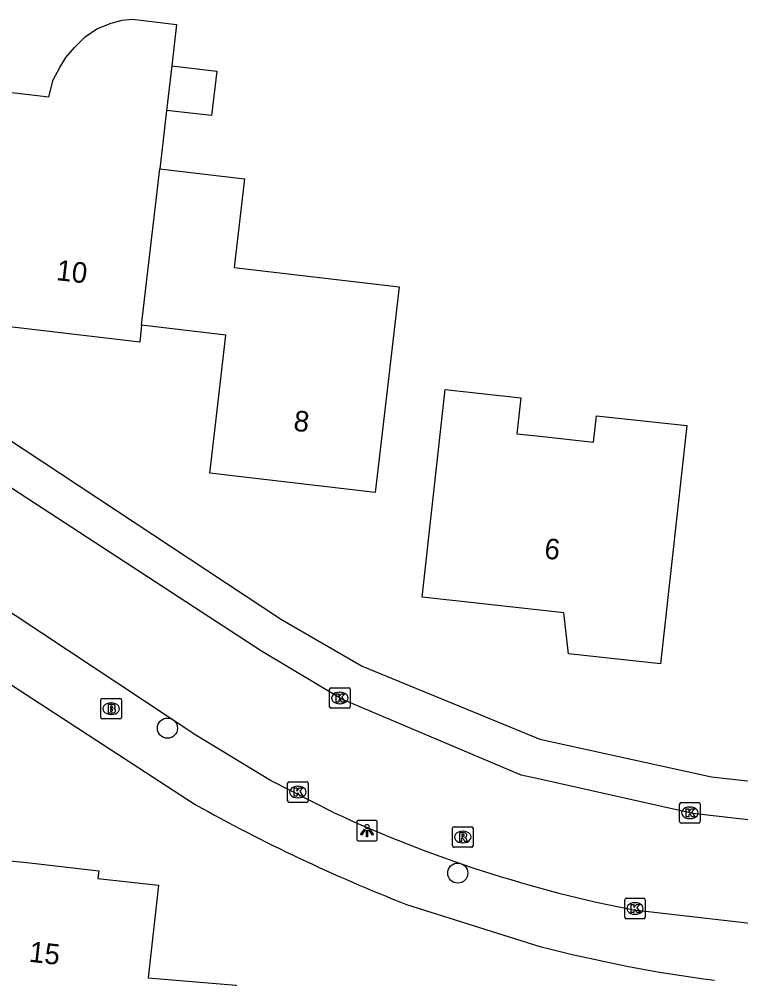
# Model space of a CAD drawing. Extents: x 162398 to 163643, y 386453 to 387397.
# Drawn here: x 162974.7 to 163009.76, y 386818.19 to 386864.82 of the extents above; entities that cross this region are included whole.
import ezdxf

# ---------------------------------------------------------------- set-up
doc = ezdxf.new("R2010")
doc.units = 0
for name, color, linetype in [('IMGEO_Boom', 7, 'Continuous'), ('IMGEO_Brandkraan', 7, 'Continuous'), ('IMGEO_Kolk', 7, 'Continuous'), ('IMGEO_Lichtpunt', 7, 'Continuous'), ('IMGEO_Pand', 7, 'Continuous'), ('IMGEO_Pand_nummerreeks', 7, 'Continuous'), ('IMGEO_Parkeervlak_open', 7, 'Continuous'), ('IMGEO_Rijbaan_lokaal_open', 7, 'Continuous'), ('IMGEO_Rioolput', 7, 'Continuous'), ('IMGEO_Voetpad_open', 7, 'Continuous')]:
    doc.layers.add(name, color=color, linetype=linetype)

msp = doc.modelspace()

# ---------------------------------------------------------------- linework, layer by layer
at = {"layer": 'IMGEO_Boom'}
for centre in [(162981.906, 386830.365), (162996.008, 386823.325)]:
    msp.add_circle(centre, 0.489, dxfattribs=at)
at = {"layer": 'IMGEO_Brandkraan'}
for p, q in [((162978.671, 386830.887), (162978.671, 386831.739)), ((162978.746, 386831.813), (162979.598, 386831.813)), ((162979.159, 386831.593), (162979.184, 386831.593)), ((162979.672, 386831.739), (162979.672, 386830.887)), ((162979.598, 386830.813), (162978.746, 386830.813)), ((162979.182, 386831.033), (162979.157, 386831.033))]:
    msp.add_line(p, q, dxfattribs=at)
for points in [[(162978.671, 386830.887), (162978.671, 386831.739)], [(162978.746, 386831.813), (162979.598, 386831.813)], [(162979.672, 386831.739), (162979.672, 386830.887)], [(162979.019, 386831.513), (162979.019, 386831.113), (162979.232, 386831.113)], [(162979.25, 386831.513), (162979.019, 386831.513)], [(162979.198, 386831.432), (162979.144, 386831.432), (162979.144, 386831.356)], [(162979.144, 386831.356), (162979.197, 386831.356)], [(162979.206, 386831.28), (162979.144, 386831.28), (162979.144, 386831.199)], [(162979.144, 386831.199), (162979.206, 386831.199)], [(162979.598, 386830.813), (162978.746, 386830.813)]]:
    msp.add_lwpolyline(points, dxfattribs=at)
for centre, radius, start, end in [((162978.748, 386831.737), 0.0765, 91.552, 178.448), ((162978.748, 386831.737), 0.0765, 91.552, 178.448), ((162979.596, 386831.737), 0.0765, 1.552, 88.448), ((162979.596, 386831.737), 0.0765, 1.552, 88.448), ((162979.199, 386831.394), 0.0379, 267.8285, 90.9355), ((162979.207, 386831.239), 0.0404, 269.8759, 90.5077), ((162979.238, 386831.364), 0.251, 268.6676, 293.5347), ((162979.254, 386831.368), 0.145, 59.4692, 91.5367), ((162979.279, 386831.415), 0.0922, 285.5137, 58.1501), ((162979.284, 386831.223), 0.105, 301.3115, 78.989), ((162978.748, 386830.889), 0.0765, 181.552, 268.448), ((162978.748, 386830.889), 0.0765, 181.552, 268.448), ((162979.596, 386830.889), 0.0765, 271.552, 358.448), ((162979.596, 386830.889), 0.0765, 271.552, 358.448)]:
    msp.add_arc(centre, radius, start, end, dxfattribs=at)
for centre, major_axis, ratio, start_param, end_param in [((162979.158, 386831.313), (-0.387, 0.002), 0.722429, 4.712389, 7.853982), ((162979.183, 386831.313), (-0.39, 0.002), 0.717154, 1.570796, 4.712389)]:
    msp.add_ellipse(centre, major_axis=major_axis, ratio=ratio, start_param=start_param, end_param=end_param, dxfattribs=at)
at = {"layer": 'IMGEO_Kolk'}
for p, q in [((162989.78, 386831.407), (162989.78, 386832.259)), ((162989.855, 386832.333), (162990.707, 386832.333)), ((162990.268, 386832.113), (162990.293, 386832.113)), ((162990.781, 386832.259), (162990.781, 386831.407)), ((162990.291, 386831.553), (162990.266, 386831.553)), ((162990.707, 386831.333), (162989.855, 386831.333)), ((162987.74, 386826.836), (162987.74, 386827.688)), ((162987.815, 386827.762), (162988.667, 386827.762)), ((162988.228, 386827.542), (162988.253, 386827.542)), ((162988.741, 386827.688), (162988.741, 386826.836)), ((162988.251, 386826.982), (162988.226, 386826.982)), ((162988.667, 386826.762), (162987.815, 386826.762)), ((163006.784, 386825.825), (163006.784, 386826.677)), ((163006.859, 386826.751), (163007.711, 386826.751)), ((163007.272, 386826.531), (163007.297, 386826.531)), ((163007.785, 386826.677), (163007.785, 386825.825)), ((163007.295, 386825.971), (163007.27, 386825.971)), ((163007.711, 386825.751), (163006.859, 386825.751)), ((163004.118, 386821.179), (163004.118, 386822.031)), ((163004.193, 386822.105), (163005.045, 386822.105)), ((163004.606, 386821.885), (163004.631, 386821.885)), ((163005.119, 386822.031), (163005.119, 386821.179)), ((163004.629, 386821.325), (163004.604, 386821.325)), ((163005.045, 386821.105), (163004.193, 386821.105))]:
    msp.add_line(p, q, dxfattribs=at)
for points in [[(162989.78, 386831.407), (162989.78, 386832.259)], [(162989.855, 386832.333), (162990.707, 386832.333)], [(162990.101, 386832.033), (162990.224, 386832.033), (162990.224, 386831.882), (162990.354, 386832.033), (162990.518, 386832.033), (162990.372, 386831.882), (162990.525, 386831.633), (162990.373, 386831.633), (162990.288, 386831.797), (162990.224, 386831.73), (162990.224, 386831.633), (162990.101, 386831.633), (162990.101, 386832.033)], [(162990.781, 386832.259), (162990.781, 386831.407)], [(162990.707, 386831.333), (162989.855, 386831.333)], [(162987.74, 386826.836), (162987.74, 386827.688)], [(162987.815, 386827.762), (162988.667, 386827.762)], [(162988.061, 386827.462), (162988.184, 386827.462), (162988.184, 386827.311), (162988.314, 386827.462), (162988.478, 386827.462), (162988.332, 386827.311), (162988.485, 386827.062), (162988.333, 386827.062), (162988.248, 386827.226), (162988.184, 386827.159), (162988.184, 386827.062), (162988.061, 386827.062), (162988.061, 386827.462)], [(162988.741, 386827.688), (162988.741, 386826.836)], [(162988.667, 386826.762), (162987.815, 386826.762)], [(163006.784, 386825.825), (163006.784, 386826.677)], [(163006.859, 386826.751), (163007.711, 386826.751)], [(163007.105, 386826.451), (163007.228, 386826.451), (163007.228, 386826.3), (163007.358, 386826.451), (163007.522, 386826.451), (163007.376, 386826.3), (163007.529, 386826.051), (163007.377, 386826.051), (163007.292, 386826.215), (163007.228, 386826.148), (163007.228, 386826.051), (163007.105, 386826.051), (163007.105, 386826.451)], [(163007.785, 386826.677), (163007.785, 386825.825)], [(163007.711, 386825.751), (163006.859, 386825.751)], [(163004.118, 386821.179), (163004.118, 386822.031)], [(163004.193, 386822.105), (163005.045, 386822.105)], [(163004.439, 386821.805), (163004.562, 386821.805), (163004.562, 386821.654), (163004.692, 386821.805), (163004.856, 386821.805), (163004.71, 386821.654), (163004.863, 386821.405), (163004.711, 386821.405), (163004.626, 386821.569), (163004.562, 386821.502), (163004.562, 386821.405), (163004.439, 386821.405), (163004.439, 386821.805)], [(163005.119, 386822.031), (163005.119, 386821.179)], [(163005.045, 386821.105), (163004.193, 386821.105)]]:
    msp.add_lwpolyline(points, dxfattribs=at)
for centre, start, end in [((162989.857, 386832.257), 91.552, 178.448), ((162989.857, 386832.257), 91.552, 178.448), ((162990.705, 386832.257), 1.552, 88.448), ((162990.705, 386832.257), 1.552, 88.448), ((162989.857, 386831.409), 181.552, 268.448), ((162989.857, 386831.409), 181.552, 268.448), ((162990.705, 386831.409), 271.552, 358.448), ((162990.705, 386831.409), 271.552, 358.448), ((162987.817, 386827.686), 91.552, 178.448), ((162987.817, 386827.686), 91.552, 178.448), ((162988.665, 386827.686), 1.552, 88.448), ((162988.665, 386827.686), 1.552, 88.448), ((162987.817, 386826.838), 181.552, 268.448), ((162987.817, 386826.838), 181.552, 268.448), ((162988.665, 386826.838), 271.552, 358.448), ((162988.665, 386826.838), 271.552, 358.448), ((163006.861, 386826.675), 91.552, 178.448), ((163006.861, 386826.675), 91.552, 178.448), ((163007.709, 386826.675), 1.552, 88.448), ((163007.709, 386826.675), 1.552, 88.448), ((163006.861, 386825.827), 181.552, 268.448), ((163006.861, 386825.827), 181.552, 268.448), ((163007.709, 386825.827), 271.552, 358.448), ((163007.709, 386825.827), 271.552, 358.448), ((163004.195, 386822.029), 91.552, 178.448), ((163004.195, 386822.029), 91.552, 178.448), ((163005.043, 386822.029), 1.552, 88.448), ((163005.043, 386822.029), 1.552, 88.448), ((163004.195, 386821.181), 181.552, 268.448), ((163004.195, 386821.181), 181.552, 268.448), ((163005.043, 386821.181), 271.552, 358.448), ((163005.043, 386821.181), 271.552, 358.448)]:
    msp.add_arc(centre, 0.0765, start, end, dxfattribs=at)
for centre, major_axis, ratio, start_param, end_param in [((162990.267, 386831.833), (-0.387, 0.002), 0.722429, 4.712389, 7.853982), ((162990.292, 386831.833), (-0.39, 0.002), 0.717154, 1.570796, 4.712389), ((162988.227, 386827.262), (-0.387, 0.002), 0.722429, 4.712389, 7.853982), ((162988.252, 386827.262), (-0.39, 0.002), 0.717154, 1.570796, 4.712389), ((163007.271, 386826.251), (-0.387, 0.002), 0.722429, 4.712389, 7.853982), ((163007.296, 386826.251), (-0.39, 0.002), 0.717154, 1.570796, 4.712389), ((163004.605, 386821.605), (-0.387, 0.002), 0.722429, 4.712389, 7.853982), ((163004.63, 386821.605), (-0.39, 0.002), 0.717154, 1.570796, 4.712389)]:
    msp.add_ellipse(centre, major_axis=major_axis, ratio=ratio, start_param=start_param, end_param=end_param, dxfattribs=at)
at = {"layer": 'IMGEO_Lichtpunt'}
for p, q in [((162991.103, 386825.791), (162991.103, 386824.984)), ((162991.103, 386825.791), (162991.103, 386824.984)), ((162992.005, 386825.886), (162991.197, 386825.886)), ((162992.005, 386825.886), (162991.197, 386825.886)), ((162992.099, 386824.984), (162992.099, 386825.791)), ((162992.099, 386824.984), (162992.099, 386825.791)), ((162991.197, 386824.89), (162992.005, 386824.89)), ((162991.197, 386824.89), (162992.005, 386824.89))]:
    msp.add_line(p, q, dxfattribs=at)
for points in [[(162991.477, 386825.455), (162991.516, 386825.427), (162991.328, 386825.165), (162991.29, 386825.192), (162991.477, 386825.455)], [(162991.579, 386825.407), (162991.626, 386825.407), (162991.626, 386825.085), (162991.579, 386825.085), (162991.579, 386825.407)], [(162991.689, 386825.427), (162991.727, 386825.454), (162991.914, 386825.192), (162991.875, 386825.164), (162991.689, 386825.427)]]:
    msp.add_lwpolyline(points, dxfattribs=at)
msp.add_circle((162991.602, 386825.589), 0.0994, dxfattribs=at)
for centre, start, end in [((162991.197, 386825.791), 90, 180), ((162991.197, 386825.791), 90, 180), ((162992.005, 386825.791), 0, 90), ((162992.005, 386825.791), 0, 90), ((162991.197, 386824.984), 180, 270), ((162991.197, 386824.984), 180, 270), ((162992.005, 386824.984), 270, 0), ((162992.005, 386824.984), 270, 360)]:
    msp.add_arc(centre, 0.0946, start, end, dxfattribs=at)
at = {"layer": 'IMGEO_Pand'}
for points in [[(162980.651, 386849.94), (162980.557, 386849.129), (162973.258, 386849.981), (162973.481, 386851.893), (162969.553, 386852.351), (162970.132, 386857.311), (162969.36, 386857.4), (162969.871, 386861.777), (162976.149, 386861.045), (162976.353, 386861.862), (162976.686, 386862.461), (162976.968, 386862.96), (162977.384, 386863.442), (162977.916, 386863.958), (162978.481, 386864.341), (162979.179, 386864.623), (162979.711, 386864.773), (162980.201, 386864.815), (162982.347, 386864.564), (162982.113, 386862.549)], [(162982.113, 386862.549), (162984.299, 386862.295), (162984.048, 386860.128), (162981.862, 386860.382)], [(162982.113, 386862.549), (162981.862, 386860.382)], [(162981.862, 386860.382), (162981.679, 386858.808), (162981.532, 386857.542)], [(162981.532, 386857.542), (162985.643, 386857.062), (162985.139, 386852.743), (162993.157, 386851.808), (162992.572, 386846.79), (162991.993, 386841.823), (162983.959, 386842.76), (162984.168, 386844.548), (162984.741, 386849.463), (162980.651, 386849.94)], [(162980.651, 386849.94), (162981.532, 386857.542)], [(163007.138, 386845.066), (163006.411, 386838.464), (163005.864, 386833.494), (163001.392, 386833.986), (163001.165, 386835.971), (163000, 386836.099), (162994.283, 386836.729), (162994.83, 386841.699), (162995.395, 386846.828), (162999.076, 386846.423), (162998.883, 386844.67), (163000, 386844.547), (163002.604, 386844.26), (163002.746, 386845.55), (163007.138, 386845.066)], [(162974.043, 386823.947), (162974.242, 386823.925), (162975.077, 386823.832), (162978.573, 386823.442), (162978.531, 386823.062), (162981.47, 386822.735), (162980.97, 386818.233), (162985.237, 386817.879), (162984.57, 386811.886)]]:
    msp.add_lwpolyline(points, dxfattribs=at)
at = {"layer": 'IMGEO_Parkeervlak_open'}
msp.add_lwpolyline([(162949.934, 386860.424), (162987.453, 386835.647), (162991.369, 386833.385), (163000, 386829.829), (163008.342, 386828.004), (163031.625, 386825.406)], dxfattribs=at)
at = {"layer": 'IMGEO_Rijbaan_lokaal_open'}
for points in [[(163030.795, 386823.548), (163007.424, 386826.218), (163000, 386827.886), (162999.094, 386828.09), (162990.37, 386831.778), (162986.474, 386834.111), (162973.567, 386842.509), (162946.079, 386860.649)], [(162989.979, 386826.272), (162986.906, 386827.823), (162983.289, 386830.03), (162969.499, 386839.152), (162960.676, 386844.902), (162952.017, 386850.682), (162948.497, 386852.867), (162941.868, 386857.301)], [(163035.545, 386818.259), (163032.562, 386818.421), (163027.362, 386818.989), (163013.168, 386820.54), (163004.709, 386821.506)]]:
    msp.add_lwpolyline(points, dxfattribs=at)
msp.add_arc((163016.675, 386883.633), 63.269, 245.04294, 259.09832, dxfattribs=at)
at = {"layer": 'IMGEO_Rioolput'}
for p, q in [((162995.753, 386824.65), (162995.753, 386825.502)), ((162995.828, 386825.576), (162996.68, 386825.576)), ((162996.754, 386825.502), (162996.754, 386824.65)), ((162996.241, 386825.356), (162996.266, 386825.356)), ((162996.68, 386824.576), (162995.828, 386824.576)), ((162996.264, 386824.796), (162996.239, 386824.796))]:
    msp.add_line(p, q, dxfattribs=at)
for points in [[(162995.753, 386824.65), (162995.753, 386825.502)], [(162995.828, 386825.576), (162996.68, 386825.576)], [(162996.754, 386825.502), (162996.754, 386824.65)], [(162996.342, 386825.274), (162996.09, 386825.276), (162996.09, 386824.876)], [(162996.09, 386824.876), (162996.214, 386824.876), (162996.214, 386825.038), (162996.225, 386825.038)], [(162996.268, 386825.195), (162996.214, 386825.195), (162996.214, 386825.114)], [(162996.214, 386825.114), (162996.266, 386825.114)], [(162996.272, 386825.009), (162996.343, 386824.876), (162996.483, 386824.876), (162996.418, 386825.002)], [(162996.68, 386824.576), (162995.828, 386824.576)]]:
    msp.add_lwpolyline(points, dxfattribs=at)
for centre, radius, start, end in [((162995.83, 386825.5), 0.0765, 91.552, 178.448), ((162995.83, 386825.5), 0.0765, 91.552, 178.448), ((162996.678, 386825.5), 0.0765, 1.552, 88.448), ((162996.678, 386825.5), 0.0765, 1.552, 88.448), ((162996.224, 386824.985), 0.0533, 26.0293, 88.6989), ((162996.25, 386825.303), 0.19, 274.7715, 282.9687), ((162996.274, 386825.099), 0.0964, 77.0061, 93.1865), ((162996.288, 386825.156), 0.0378, 276.6634, 79.6772), ((162996.341, 386825.164), 0.109, 350.3612, 89.416), ((162996.339, 386825.164), 0.112, 277.5842, 350.9817), ((162996.323, 386824.949), 0.108, 29.5134, 73.7905), ((162995.83, 386824.652), 0.0765, 181.552, 268.448), ((162995.83, 386824.652), 0.0765, 181.552, 268.448), ((162996.678, 386824.652), 0.0765, 271.552, 358.448), ((162996.678, 386824.652), 0.0765, 271.552, 358.448)]:
    msp.add_arc(centre, radius, start, end, dxfattribs=at)
for centre, major_axis, ratio, start_param, end_param in [((162996.24, 386825.076), (-0.387, 0.002), 0.722429, 4.712389, 7.853982), ((162996.265, 386825.076), (-0.39, 0.002), 0.717154, 1.570796, 4.712389)]:
    msp.add_ellipse(centre, major_axis=major_axis, ratio=ratio, start_param=start_param, end_param=end_param, dxfattribs=at)
at = {"layer": 'IMGEO_Voetpad_open'}
for points in [[(162939.497, 386855.132), (162983.26, 386826.659)], [(162993.521, 386821.802), (163000, 386819.765)]]:
    msp.add_lwpolyline(points, dxfattribs=at)
for centre, radius, start, end in [((163023.014, 386897.377), 81.126, 240.6575, 248.68184), ((163017.316, 386886.201), 68.656, 255.39121, 262.60785)]:
    msp.add_arc(centre, radius, start, end, dxfattribs=at)

# ---------------------------------------------------------------- texts
at = {"layer": 'IMGEO_Pand_nummerreeks'}
for s, rotation, p in [('10', 353.3422, (162976.472, 386852.142)), ('8', 353.3477, (162987.998, 386844.826)), ('6', 353.721, (163000.181, 386838.615)), ('15', 353.6516, (162975.148, 386819.021))]:
    msp.add_text(s, height=1, rotation=rotation, dxfattribs=at).set_placement(p)

doc.saveas('drawing.dxf')
